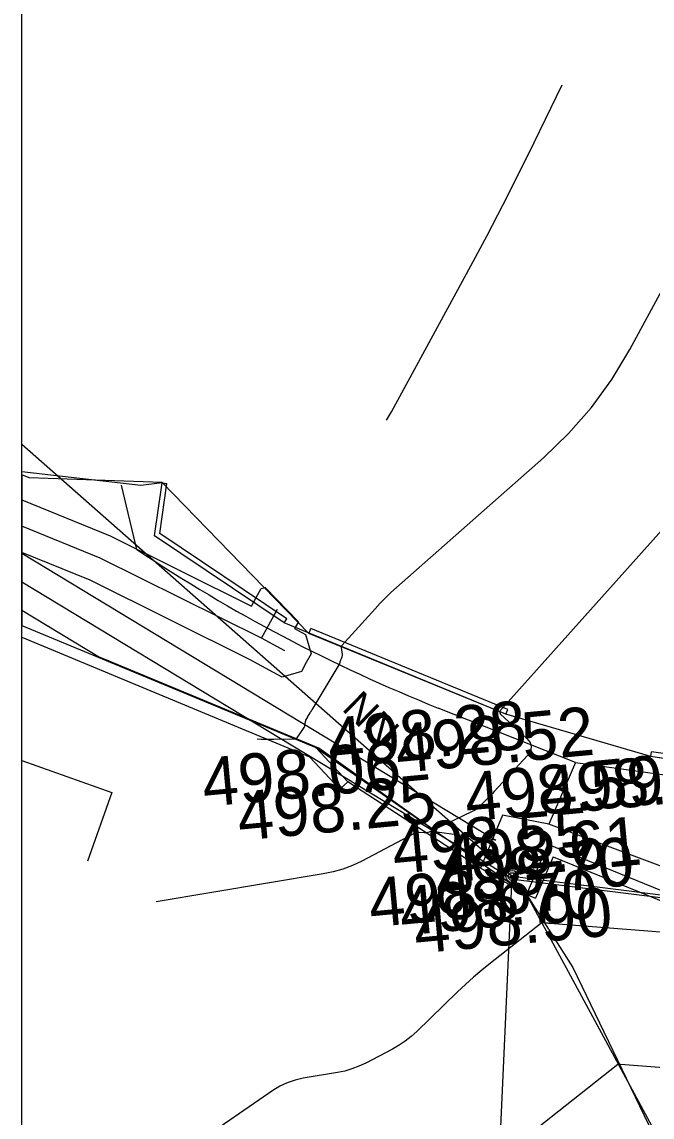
# Model space of a CAD drawing. Extents: x -636600 to -628587, y -1090963 to -1085869.
# Drawn here: x -629847.27 to -629821.37, y -1086724.32 to -1086679.31 of the extents above; entities that cross this region are included whole.
import ezdxf

# ---------------------------------------------------------------- set-up
doc = ezdxf.new("R2010")
doc.units = 0
for name, color, linetype in [('01_OBVOD PÚ', 7, 'Continuous'), ('07_ELEKTRO', 7, 'Continuous'), ('07_OCH_P A POPISY TI', 7, 'Continuous'), ('07_PLYNOVOD', 7, 'Continuous'), ('08_LEGENDA_HV', 7, 'Continuous'), ('15', 7, 'Continuous'), ('20', 7, 'Continuous'), ('23', 7, 'Continuous'), ('33', 7, 'Continuous'), ('34', 7, 'Continuous'), ('37', 7, 'Continuous'), ('40', 7, 'Continuous'), ('53', 7, 'Continuous'), ('56', 7, 'Continuous'), ('Ex_Major Contours', 7, 'Continuous'), ('Ex_Minor Contours', 7, 'Continuous'), ('koty_vše', 7, 'Continuous')]:
    doc.layers.add(name, color=color, linetype=linetype)

msp = doc.modelspace()

# ---------------------------------------------------------------- linework, layer by layer
at = {"layer": '01_OBVOD PÚ'}
msp.add_line((-629847.269, -1086697.923), (-629847.269, -1086704.113), dxfattribs=at)
for points in [[(-629847.269, -1086623.541), (-629840.203, -1086626.474), (-629837.117, -1086628.535), (-629831.92, -1086633.09), (-629826.999, -1086636.617), (-629806.019, -1086645.93), (-629799.975, -1086650.738), (-629803.811, -1086661.995), (-629805.568, -1086669.833), (-629807.181, -1086684.135), (-629807.762, -1086692.627), (-629808.889, -1086711.474), (-629821.417, -1086709.504), (-629827.376, -1086707.762), (-629835.47, -1086704.452), (-629841.505, -1086698.248), (-629846.966, -1086698.057), (-629847.269, -1086697.923)], [(-629847.269, -1086704.113), (-629835.182, -1086709.136), (-629830.184, -1086712.625), (-629826.531, -1086715.175), (-629824.622, -1086718.18), (-629821.517, -1086724.629), (-629821.415, -1086726.899), (-629821.675, -1086729.696), (-629828.052, -1086741.602), (-629831.824, -1086750.121), (-629836.607, -1086762.642), (-629837.23, -1086764.358), (-629840.017, -1086772.031), (-629847.269, -1086787.562)]]:
    msp.add_lwpolyline(points, dxfattribs=at)
at = {"layer": '07_ELEKTRO'}
for points in [[(-629847.269, -1086702.319), (-629827.072, -1086714.543), (-629788.496, -1086719.346), (-629753.003, -1086721.475), (-629716.434, -1086726.286), (-629673.584, -1086732.436), (-629608.658, -1086707.914)], [(-629827.072, -1086714.543), (-629827.083, -1086714.79)]]:
    msp.add_lwpolyline(points, dxfattribs=at)
at = {"layer": '07_OCH_P A POPISY TI'}
msp.add_line((-629837.274, -1086702.556), (-629835.904, -1086703.968), dxfattribs=at)
for points in [[(-629847.269, -1086698.952), (-629843.644, -1086700.438), (-629837.832, -1086703.324)], [(-629836.058, -1086704.246), (-629835.616, -1086704.486), (-629835.381, -1086705.281), (-629835.578, -1086705.645), (-629835.776, -1086706.009), (-629836.57, -1086706.244), (-629836.934, -1086706.047), (-629837.881, -1086705.533), (-629844.469, -1086702.261), (-629847.269, -1086701.114)], [(-629847.269, -1086701.151), (-629827.793, -1086712.938)], [(-629837.832, -1086703.324), (-629837.634, -1086702.965), (-629837.434, -1086702.602), (-629837.274, -1086702.556)], [(-629847.269, -1086703.488), (-629844.073, -1086705.422)], [(-629835.904, -1086703.968), (-629836.058, -1086704.246)], [(-629827.793, -1086712.938), (-629830.215, -1086712.618), (-629835.069, -1086709.155), (-629844.073, -1086705.422)]]:
    msp.add_lwpolyline(points, dxfattribs=at)
at = {"layer": '07_PLYNOVOD'}
msp.add_line((-629837.42, -1086704.645), (-629836.759, -1086703.448), dxfattribs=at)
msp.add_lwpolyline([(-629836.457, -1086705.167), (-629837.42, -1086704.645), (-629844.056, -1086701.35), (-629847.269, -1086700.033)], dxfattribs=at)
at = {"layer": '08_LEGENDA_HV'}
msp.add_line((-629847.269, -1086904.22), (-629847.269, -1086607.22), dxfattribs=at)
at = {"layer": '20'}
for p, q in [((-629847.269, -1086709.667), (-629843.566, -1086710.986)), ((-629843.566, -1086710.986), (-629844.572, -1086713.812))]:
    msp.add_line(p, q, dxfattribs=at)
at = {"layer": '23'}
for p, q in [((-629841.812, -1086700.436), (-629841.504, -1086698.258)), ((-629841.596, -1086700.34), (-629841.306, -1086698.286)), ((-629841.504, -1086698.258), (-629841.306, -1086698.286)), ((-629836.485, -1086704.015), (-629841.812, -1086700.436)), ((-629836.373, -1086703.849), (-629841.596, -1086700.34)), ((-629836.485, -1086704.015), (-629836.373, -1086703.849)), ((-629847.269, -1086704.113), (-629835.182, -1086709.136)), ((-629835.468, -1086704.433), (-629835.391, -1086704.249)), ((-629827.376, -1086707.762), (-629835.468, -1086704.433)), ((-629827.3, -1086707.577), (-629835.391, -1086704.249)), ((-629847.269, -1086704.601), (-629835.444, -1086709.514)), ((-629827.376, -1086707.762), (-629827.3, -1086707.577)), ((-629835.182, -1086709.136), (-629833.875, -1086710.54)), ((-629821.417, -1086709.504), (-629821.386, -1086709.306)), ((-629808.856, -1086711.296), (-629821.386, -1086709.306)), ((-629835.444, -1086709.514), (-629834.204, -1086710.847)), ((-629808.887, -1086711.494), (-629821.417, -1086709.504)), ((-629833.875, -1086710.54), (-629834.204, -1086710.847)), ((-629825.65, -1086713.104), (-629826.531, -1086715.175)), ((-629825.65, -1086713.104), (-629813.786, -1086717.949)), ((-629825.436, -1086713.624), (-629826.162, -1086715.332)), ((-629825.436, -1086713.624), (-629814.198, -1086718.213)), ((-629826.531, -1086715.175), (-629828.419, -1086714.097)), ((-629826.531, -1086715.175), (-629826.162, -1086715.332)), ((-629826.531, -1086715.175), (-629821.38, -1086724.696))]:
    msp.add_line(p, q, dxfattribs=at)
at = {"layer": '33'}
for radius in [0.25, 0.158, 0.05]:
    msp.add_circle((-629827.122, -1086714.437), radius, dxfattribs=at)
at = {"layer": '34'}
msp.add_line((-629828.393, -1086742.9), (-629827.122, -1086714.437), dxfattribs=at)
at = {"layer": '37'}
for p, q in [((-629842.543, -1086700.997), (-629843.172, -1086698.354)), ((-629824.517, -1086709.754), (-629830.161, -1086707.511)), ((-629824.517, -1086709.754), (-629825.616, -1086712.287)), ((-629827.509, -1086711.912), (-629828.419, -1086714.097)), ((-629825.616, -1086712.287), (-629827.509, -1086711.912))]:
    msp.add_line(p, q, dxfattribs=at)
msp.add_arc((-629805.029, -1086644.713), 67.64, 236.31611, 248.18808, dxfattribs=at)
at = {"layer": '40'}
for p, q in [((-629824.517, -1086709.754), (-629808.338, -1086711.995)), ((-629814.114, -1086716.593), (-629825.616, -1086712.287))]:
    msp.add_line(p, q, dxfattribs=at)
at = {"layer": '53'}
msp.add_line((-629788.611, -1086719.297), (-629827.122, -1086714.437), dxfattribs=at)
msp.add_lwpolyline([(-629827.122, -1086714.437), (-629847.269, -1086696.682)], dxfattribs=at)
at = {"layer": '56'}
for p, q in [((-629842.377, -1086698.37), (-629847.269, -1086697.797)), ((-629841.504, -1086698.258), (-629842.377, -1086698.37)), ((-629835.468, -1086704.433), (-629836.485, -1086704.015)), ((-629821.417, -1086709.504), (-629827.376, -1086707.762)), ((-629828.419, -1086714.097), (-629833.875, -1086710.54))]:
    msp.add_line(p, q, dxfattribs=at)
at = {"layer": 'Ex_Major Contours'}
msp.add_lwpolyline([(-629832.277, -1086695.676), (-629832.075, -1086695.339), (-629828.822, -1086689.343), (-629828.149, -1086688.085), (-629827.489, -1086686.819), (-629826.844, -1086685.546), (-629826.213, -1086684.266), (-629825.059, -1086681.893)], dxfattribs=at)
at = {"layer": 'Ex_Minor Contours'}
for points in [[(-629837.605, -1086708.783), (-629837.428, -1086708.788), (-629837.299, -1086708.792), (-629837.17, -1086708.793), (-629837.041, -1086708.793), (-629836.912, -1086708.791), (-629836.159, -1086708.775), (-629836.137, -1086708.775), (-629836.115, -1086708.775), (-629836.07, -1086708.775), (-629836.06, -1086708.775), (-629836.05, -1086708.773), (-629836.04, -1086708.771), (-629836.03, -1086708.768), (-629835.991, -1086708.755), (-629835.982, -1086708.751), (-629835.974, -1086708.746), (-629835.967, -1086708.74), (-629835.96, -1086708.732), (-629835.666, -1086708.306), (-629835.655, -1086708.289), (-629835.647, -1086708.271), (-629835.64, -1086708.252), (-629835.636, -1086708.232), (-629835.619, -1086708.121), (-629835.614, -1086708.088), (-629835.607, -1086708.045), (-629835.605, -1086708.034), (-629835.601, -1086708.024), (-629835.597, -1086708.014), (-629835.592, -1086708.004), (-629835.556, -1086707.941), (-629835.548, -1086707.927), (-629835.54, -1086707.914), (-629835.532, -1086707.9), (-629835.524, -1086707.886), (-629835.422, -1086707.715), (-629835.402, -1086707.682), (-629835.382, -1086707.649), (-629835.362, -1086707.616), (-629835.342, -1086707.583), (-629834.223, -1086705.734), (-629834.22, -1086705.729), (-629834.218, -1086705.724), (-629834.212, -1086705.704), (-629834.153, -1086705.531), (-629834.144, -1086705.505), (-629834.135, -1086705.479), (-629834.111, -1086705.409), (-629834.102, -1086705.384), (-629834.09, -1086705.352), (-629834.088, -1086705.344), (-629834.086, -1086705.335), (-629834.086, -1086705.327), (-629834.087, -1086705.318), (-629834.135, -1086705.022), (-629834.137, -1086705.001), (-629834.133, -1086704.981), (-629834.126, -1086704.963), (-629834.113, -1086704.946), (-629832.754, -1086703.429), (-629832.543, -1086703.2), (-629832.326, -1086702.978), (-629832.102, -1086702.763), (-629831.872, -1086702.553), (-629825.834, -1086697.227), (-629824.799, -1086696.232), (-629823.863, -1086695.157), (-629823.025, -1086694.005), (-629822.287, -1086692.773), (-629816.658, -1086682.398)], [(-629818.863, -1086697.862), (-629827.635, -1086707.653), (-629827.636, -1086707.656), (-629827.628, -1086707.705), (-629827.626, -1086707.711), (-629827.617, -1086707.726), (-629827.611, -1086707.736), (-629827.608, -1086707.741), (-629827.604, -1086707.745), (-629826.519, -1086708.762), (-629826.381, -1086708.934), (-629826.331, -1086709.109), (-629826.369, -1086709.287), (-629826.494, -1086709.468), (-629827.862, -1086710.947), (-629827.931, -1086711.022), (-629828.001, -1086711.096), (-629828.072, -1086711.17), (-629828.143, -1086711.244), (-629828.428, -1086711.537), (-629828.502, -1086711.607), (-629828.581, -1086711.669), (-629828.665, -1086711.724), (-629828.755, -1086711.771), (-629830.532, -1086712.612), (-629830.58, -1086712.631), (-629830.63, -1086712.643), (-629830.681, -1086712.649), (-629830.733, -1086712.648), (-629830.944, -1086712.629), (-629830.996, -1086712.628), (-629831.046, -1086712.634), (-629831.095, -1086712.648), (-629831.143, -1086712.668), (-629833.303, -1086713.799), (-629833.684, -1086713.98), (-629834.076, -1086714.129), (-629834.478, -1086714.246), (-629834.891, -1086714.332), (-629841.755, -1086715.477)], [(-629820.845, -1086716.736), (-629825.571, -1086716.365), (-629825.604, -1086716.362), (-629825.638, -1086716.359), (-629825.671, -1086716.357), (-629825.704, -1086716.354), (-629825.836, -1086716.342), (-629825.868, -1086716.342), (-629825.899, -1086716.348), (-629825.928, -1086716.36), (-629825.955, -1086716.378), (-629828.013, -1086718.003), (-629828.361, -1086718.285), (-629828.702, -1086718.575), (-629829.035, -1086718.874), (-629829.36, -1086719.182), (-629831.036, -1086720.806), (-629831.266, -1086721.014), (-629831.509, -1086721.203), (-629831.765, -1086721.374), (-629832.034, -1086721.528), (-629833.136, -1086722.104), (-629833.415, -1086722.237), (-629833.703, -1086722.346), (-629833.998, -1086722.432), (-629834.3, -1086722.495), (-629835.712, -1086722.731), (-629836.043, -1086722.804), (-629836.359, -1086722.912), (-629836.662, -1086723.055), (-629836.95, -1086723.232), (-629841.498, -1086726.375)], [(-629826.118, -1086724.792), (-629822.778, -1086722.155), (-629822.77, -1086722.149), (-629822.761, -1086722.146), (-629822.752, -1086722.144), (-629822.742, -1086722.144), (-629822.691, -1086722.148), (-629822.661, -1086722.151), (-629819.119, -1086722.429), (-629819.009, -1086722.448), (-629818.91, -1086722.488), (-629818.821, -1086722.548), (-629818.743, -1086722.628), (-629818.455, -1086722.991), (-629818.384, -1086723.083), (-629818.318, -1086723.178), (-629818.255, -1086723.275), (-629818.196, -1086723.375), (-629817.542, -1086724.54)]]:
    msp.add_lwpolyline(points, dxfattribs=at)

# ---------------------------------------------------------------- texts
at = {"layer": '15'}
msp.add_text('NN', height=1.2, rotation=315.5366, dxfattribs=at).set_placement((-629834.155, -1086707.571))
at = {"layer": 'koty_vše'}
for s, p in [('498.28', (-629834.608, -1086709.936)), ('498.52', (-629831.822, -1086710.187)), ('498.06', (-629839.769, -1086711.574)), ('498.59', (-629828.972, -1086712.18)), ('498.73', (-629825.864, -1086711.929)), ('498.25', (-629838.321, -1086712.965)), ('498.55', (-629831.956, -1086714.338)), ('498.61', (-629829.882, -1086714.696)), ('498.70', (-629830.183, -1086715.537)), ('498.67', (-629832.921, -1086716.527)), ('498.70', (-629831.655, -1086716.871)), ('498.90', (-629831.071, -1086717.609))]:
    msp.add_text(s, height=2, rotation=5.3515, dxfattribs=at).set_placement(p)

doc.saveas('drawing.dxf')
